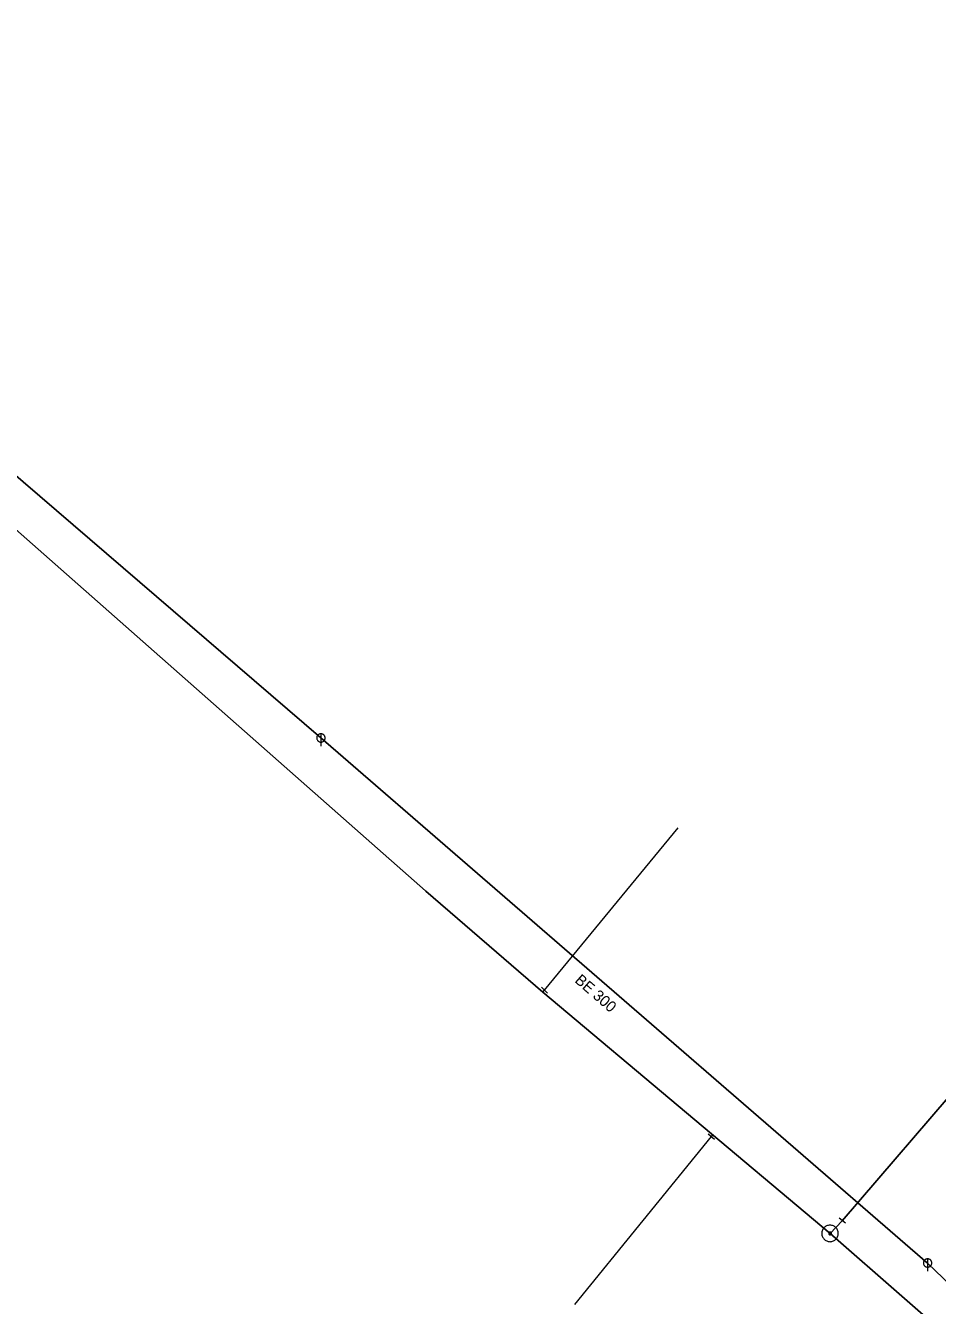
# Model space of a CAD drawing. Extents: x -687515 to -686506, y -974029 to -973461.
# Drawn here: x -687332.7 to -687277.4, y -973564.7 to -973487.2 of the extents above; entities that cross this region are included whole.
import ezdxf
from ezdxf.enums import TextEntityAlignment as Align

# ---------------------------------------------------------------- set-up
doc = ezdxf.new("R2010")
doc.units = 0
doc.header["$LTSCALE"] = 0.27
for name, color, linetype, lineweight in [('1', 7, 'Continuous', 13), ('13', 7, 'Continuous', 13), ('14', 7, 'Continuous', 25), ('17', 7, 'Continuous', 25), ('22', 7, 'Continuous', 13), ('34', 7, 'Continuous', 13), ('47', 7, 'Continuous', 13)]:
    doc.layers.add(name, color=color, linetype=linetype, lineweight=lineweight)

msp = doc.modelspace()

# ---------------------------------------------------------------- linework, layer by layer
at = {"layer": '13'}
for p, q in [((-687301.225, -973545.625), (-687293.128, -973535.793)), ((-687291.123, -973554.476), (-687299.413, -973564.652))]:
    msp.add_line(p, q, dxfattribs=at)
at = {"layer": '14', "lineweight": 13}
for p, q in [((-687301.322, -973545.745), (-687301.225, -973545.625)), ((-687291.042, -973554.379), (-687291.123, -973554.476)), ((-687283.932, -973560.351), (-687283.189, -973559.579))]:
    msp.add_line(p, q, dxfattribs=at)
at = {"layer": '14'}
for points in [[(-687278.022, -973562.142), (-687314.765, -973530.354), (-687352.726, -973497.725)], [(-687294.721, -973613.239), (-687254.886, -973603.079), (-687238.285, -973600.199), (-687278.022, -973562.142)]]:
    msp.add_lwpolyline(points, dxfattribs=at)
at = {"layer": '17'}
msp.add_line((-687223.779, -973490.391), (-687283.189, -973559.579), dxfattribs=at)
for points in [[(-687283.932, -973560.351), (-687301.322, -973545.745), (-687308.407, -973539.628), (-687308.427, -973539.611), (-687367.872, -973487.226)], [(-687241.912, -973597.061), (-687270.898, -973571.738), (-687283.932, -973560.351)]]:
    msp.add_lwpolyline(points, dxfattribs=at)
at = {"layer": '22'}
for p, q in [((-687314.764, -973530.102), (-687314.765, -973530.846)), ((-687278.021, -973561.89), (-687278.022, -973562.634))]:
    msp.add_line(p, q, dxfattribs=at)
for points in [[(-687314.513, -973530.354), (-687314.514, -973530.328), (-687314.518, -973530.302), (-687314.524, -973530.276), (-687314.534, -973530.252), (-687314.546, -973530.228), (-687314.56, -973530.206), (-687314.577, -973530.185), (-687314.595, -973530.167), (-687314.616, -973530.15), (-687314.638, -973530.136), (-687314.662, -973530.124), (-687314.686, -973530.114), (-687314.712, -973530.108), (-687314.738, -973530.104), (-687314.764, -973530.102), (-687314.79, -973530.103), (-687314.816, -973530.107), (-687314.842, -973530.113), (-687314.867, -973530.123), (-687314.89, -973530.135), (-687314.912, -973530.149), (-687314.933, -973530.166), (-687314.951, -973530.184), (-687314.968, -973530.205), (-687314.982, -973530.227), (-687314.994, -973530.251), (-687315.004, -973530.275), (-687315.011, -973530.301), (-687315.015, -973530.327), (-687315.017, -973530.353), (-687315.016, -973530.379), (-687315.012, -973530.405), (-687315.005, -973530.431), (-687314.995, -973530.456), (-687314.983, -973530.479), (-687314.969, -973530.501), (-687314.952, -973530.522), (-687314.934, -973530.54), (-687314.913, -973530.557), (-687314.891, -973530.571), (-687314.868, -973530.583), (-687314.843, -973530.593), (-687314.817, -973530.6), (-687314.791, -973530.604), (-687314.765, -973530.606), (-687314.739, -973530.605), (-687314.713, -973530.601), (-687314.687, -973530.594), (-687314.663, -973530.584), (-687314.639, -973530.572), (-687314.617, -973530.558), (-687314.596, -973530.541), (-687314.578, -973530.523), (-687314.561, -973530.502), (-687314.547, -973530.48), (-687314.535, -973530.457), (-687314.525, -973530.432), (-687314.519, -973530.406), (-687314.515, -973530.38)], [(-687277.77, -973562.142), (-687277.771, -973562.116), (-687277.775, -973562.09), (-687277.781, -973562.064), (-687277.791, -973562.04), (-687277.803, -973562.016), (-687277.817, -973561.994), (-687277.834, -973561.973), (-687277.852, -973561.955), (-687277.873, -973561.938), (-687277.895, -973561.924), (-687277.919, -973561.912), (-687277.943, -973561.902), (-687277.969, -973561.896), (-687277.995, -973561.892), (-687278.021, -973561.89), (-687278.047, -973561.891), (-687278.073, -973561.895), (-687278.099, -973561.901), (-687278.124, -973561.911), (-687278.147, -973561.923), (-687278.169, -973561.937), (-687278.19, -973561.954), (-687278.208, -973561.972), (-687278.225, -973561.993), (-687278.239, -973562.015), (-687278.251, -973562.039), (-687278.261, -973562.063), (-687278.268, -973562.089), (-687278.272, -973562.115), (-687278.274, -973562.141), (-687278.273, -973562.167), (-687278.269, -973562.193), (-687278.262, -973562.219), (-687278.252, -973562.244), (-687278.24, -973562.267), (-687278.226, -973562.289), (-687278.209, -973562.31), (-687278.191, -973562.328), (-687278.17, -973562.345), (-687278.148, -973562.359), (-687278.125, -973562.371), (-687278.1, -973562.381), (-687278.074, -973562.388), (-687278.048, -973562.392), (-687278.022, -973562.394), (-687277.996, -973562.393), (-687277.97, -973562.389), (-687277.944, -973562.382), (-687277.92, -973562.372), (-687277.896, -973562.36), (-687277.874, -973562.346), (-687277.853, -973562.329), (-687277.835, -973562.311), (-687277.818, -973562.29), (-687277.804, -973562.268), (-687277.792, -973562.245), (-687277.782, -973562.22), (-687277.776, -973562.194), (-687277.772, -973562.168)]]:
    msp.add_lwpolyline(points, close=True, dxfattribs=at)
at = {"layer": '34'}
for p, q in [((-687301.048, -973545.798), (-687301.401, -973545.451)), ((-687291.312, -973554.316), (-687290.933, -973554.635)), ((-687282.989, -973559.726), (-687283.388, -973559.431))]:
    msp.add_line(p, q, dxfattribs=at)
at = {"layer": '47'}
for points in [[(-687283.596, -973560.721), (-687283.559, -973560.684), (-687283.526, -973560.643), (-687283.499, -973560.599), (-687283.474, -973560.553), (-687283.456, -973560.504), (-687283.442, -973560.453), (-687283.435, -973560.402), (-687283.432, -973560.349), (-687283.435, -973560.297), (-687283.443, -973560.245), (-687283.456, -973560.194), (-687283.476, -973560.146), (-687283.499, -973560.1), (-687283.528, -973560.056), (-687283.561, -973560.015), (-687283.598, -973559.978), (-687283.639, -973559.945), (-687283.683, -973559.917), (-687283.729, -973559.893), (-687283.778, -973559.875), (-687283.829, -973559.861), (-687283.881, -973559.853), (-687283.933, -973559.851), (-687283.985, -973559.853), (-687284.037, -973559.862), (-687284.088, -973559.875), (-687284.137, -973559.894), (-687284.182, -973559.918), (-687284.226, -973559.947), (-687284.267, -973559.98), (-687284.304, -973560.017), (-687284.337, -973560.058), (-687284.366, -973560.102), (-687284.389, -973560.148), (-687284.407, -973560.197), (-687284.421, -973560.247), (-687284.429, -973560.299), (-687284.432, -973560.352), (-687284.429, -973560.404), (-687284.42, -973560.456), (-687284.407, -973560.507), (-687284.388, -973560.555), (-687284.364, -973560.601), (-687284.335, -973560.645), (-687284.302, -973560.686), (-687284.265, -973560.723), (-687284.224, -973560.756), (-687284.181, -973560.784), (-687284.134, -973560.808), (-687284.085, -973560.826), (-687284.035, -973560.84), (-687283.983, -973560.848), (-687283.931, -973560.85), (-687283.878, -973560.847), (-687283.826, -973560.839), (-687283.775, -973560.826), (-687283.728, -973560.807), (-687283.681, -973560.783), (-687283.637, -973560.754)], [(-687283.876, -973560.411), (-687283.87, -973560.405), (-687283.865, -973560.398), (-687283.861, -973560.392), (-687283.857, -973560.384), (-687283.853, -973560.376), (-687283.852, -973560.367), (-687283.85, -973560.359), (-687283.849, -973560.35), (-687283.85, -973560.342), (-687283.851, -973560.333), (-687283.854, -973560.325), (-687283.857, -973560.317), (-687283.861, -973560.309), (-687283.865, -973560.302), (-687283.871, -973560.295), (-687283.877, -973560.289), (-687283.884, -973560.284), (-687283.89, -973560.28), (-687283.898, -973560.276), (-687283.906, -973560.272), (-687283.915, -973560.271), (-687283.923, -973560.269), (-687283.932, -973560.268), (-687283.941, -973560.269), (-687283.949, -973560.27), (-687283.957, -973560.273), (-687283.965, -973560.276), (-687283.973, -973560.28), (-687283.98, -973560.284), (-687283.987, -973560.29), (-687283.993, -973560.296), (-687283.998, -973560.303), (-687284.002, -973560.309), (-687284.006, -973560.317), (-687284.01, -973560.325), (-687284.012, -973560.333), (-687284.013, -973560.342), (-687284.014, -973560.351), (-687284.013, -973560.36), (-687284.012, -973560.368), (-687284.009, -973560.376), (-687284.006, -973560.384), (-687284.002, -973560.392), (-687283.998, -973560.399), (-687283.992, -973560.406), (-687283.986, -973560.412), (-687283.979, -973560.417), (-687283.973, -973560.421), (-687283.965, -973560.425), (-687283.957, -973560.429), (-687283.949, -973560.431), (-687283.94, -973560.432), (-687283.931, -973560.433), (-687283.923, -973560.432), (-687283.914, -973560.431), (-687283.906, -973560.428), (-687283.898, -973560.425), (-687283.89, -973560.421), (-687283.883, -973560.417)]]:
    msp.add_lwpolyline(points, close=True, dxfattribs=at)

# ---------------------------------------------------------------- texts
at = {"layer": '1'}
msp.add_text('BE 300', height=0.6667, rotation=319, dxfattribs=at).set_placement((-687298.334, -973546.059), align=Align.CENTER)

doc.saveas('drawing.dxf')
